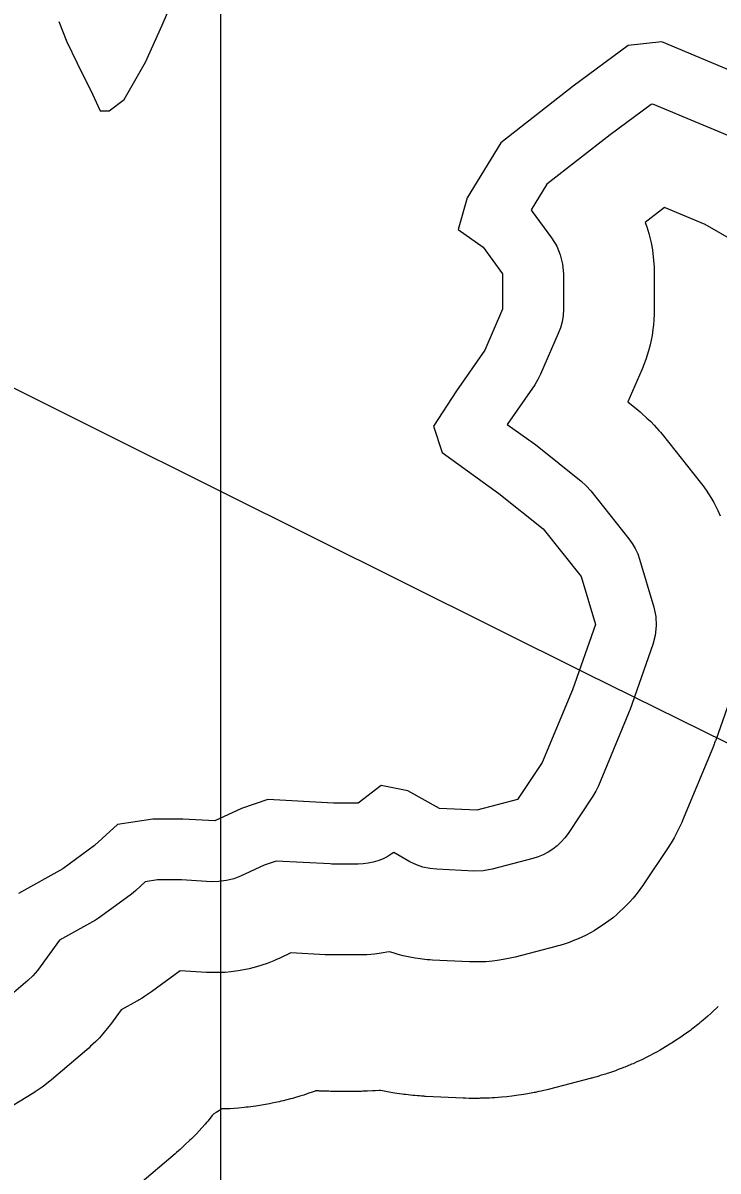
# Model space of a CAD drawing. Extents: x 1950930 to 2061844, y 904556 to 1017002.
# Drawn here: x 1967624 to 1968479, y 991040 to 992454 of the extents above; entities that cross this region are included whole.
import ezdxf

# ---------------------------------------------------------------- set-up
doc = ezdxf.new("R2010")
doc.units = 0
for name, color, linetype in [('Exist Hydrographic Buffer Line', 7, 'Continuous'), ('Exist Hydrographic Lake Shore', 7, 'Continuous'), ('Exist Utilities Electrical Transmission Line', 7, 'Continuous'), ('Map Preparation Inset Cut Line', 7, 'Continuous')]:
    doc.layers.add(name, color=color, linetype=linetype)

msp = doc.modelspace()

# ---------------------------------------------------------------- linework, layer by layer
at = {"layer": 'Exist Hydrographic Buffer Line'}
for points in [[(1968513, 992306.5), (1968398.9, 992354), (1968396.9, 992353.8), (1968346.5, 992316.4), (1968268.6, 992255.6), (1968249.1, 992223.7), (1968250.5, 992222), (1968274.4, 992189.3), (1968280.7, 992179.2), (1968285.2, 992168.3), (1968288, 992156.8), (1968288.9, 992145), (1968288.9, 992101.4), (1968288.6, 992093.7), (1968287.4, 992086.1), (1968285.4, 992078.7), (1968282.7, 992071.5), (1968260.9, 992021.3), (1968257.7, 992014.7), (1968253.7, 992008.4), (1968219.8, 991959.6), (1968253.4, 991935.5), (1968254.9, 991934.3), (1968256.5, 991933.2), (1968310.9, 991889.5), (1968317.2, 991883.9), (1968322.7, 991877.7), (1968369.6, 991818.8), (1968373.8, 991813), (1968377.4, 991806.8), (1968380.5, 991800.2), (1968382.8, 991793.4), (1968400.3, 991734.5), (1968402.7, 991723.1), (1968403.3, 991711.4), (1968402.1, 991699.7), (1968399.1, 991688.4), (1968370.8, 991607.7), (1968370.1, 991605.8), (1968369.3, 991603.9), (1968332.3, 991514.5), (1968329.1, 991507.8), (1968325.4, 991501.6), (1968294.9, 991455.8), (1968290.8, 991450.3), (1968286.3, 991445.2), (1968281.4, 991440.5), (1968276, 991436.3), (1968270.3, 991432.6), (1968264.2, 991429.4), (1968257.9, 991426.8), (1968251.4, 991424.8), (1968201.3, 991411.7), (1968190.1, 991409.7), (1968178.8, 991409.4), (1968133, 991411.6), (1968124.5, 991412.5), (1968116, 991414.3), (1968107.9, 991417.2), (1968100.1, 991420.9), (1968080, 991432.1), (1968077.1, 991430), (1968071.8, 991426.9), (1968066.3, 991424.2), (1968060.5, 991422), (1968054.6, 991420.3), (1968048.6, 991419), (1968042.5, 991418.3), (1968036.4, 991418), (1968005.8, 991418), (1968003.8, 991418), (1968001.8, 991418.1), (1967935.4, 991421.7), (1967920.4, 991416.7), (1967891.6, 991403.2), (1967883, 991399.9), (1967874.1, 991397.6), (1967864.9, 991396.4), (1967855.7, 991396.3), (1967818.6, 991398.4), (1967789.2, 991398.4), (1967774, 991396.1), (1967762.6, 991385.6), (1967759.2, 991382.6), (1967755.6, 991379.9), (1967716.4, 991351.5), (1967712.8, 991349.1), (1967709.1, 991346.9), (1967668.7, 991324.3), (1967641.3, 991287.1), (1967635.8, 991280.5), (1967629.5, 991274.5), (1967586, 991237.5)], [(1969082.7, 991849.9), (1968463.4, 992205.9), (1968413.5, 992226.6), (1968389.8, 992208.1), (1968391.7, 992203.1), (1968394.1, 992194.6), (1968396.9, 992183.1), (1968398.6, 992174.4), (1968399.7, 992165.6), (1968400.6, 992153.8), (1968400.9, 992149.4), (1968400.9, 992145), (1968400.9, 992101.4), (1968400.9, 992098.5), (1968400.8, 992095.6), (1968400.4, 992088), (1968400, 992082.2), (1968399.2, 992076.6), (1968398.1, 992069), (1968397, 992063.3), (1968395.7, 992057.7), (1968393.8, 992050.3), (1968392.2, 992044.8), (1968390.3, 992039.4), (1968387.6, 992032.2), (1968386.6, 992029.5), (1968385.5, 992026.9), (1968368.2, 991987.2), (1968380.9, 991977), (1968383.3, 991975), (1968385.7, 991972.9), (1968391.9, 991967.3), (1968396.5, 991963), (1968400.8, 991958.5), (1968406.4, 991952.2), (1968408.4, 991949.9), (1968410.4, 991947.4), (1968457.2, 991888.6), (1968458.9, 991886.4), (1968460.5, 991884.3), (1968464.7, 991878.4), (1968467.7, 991874), (1968470.6, 991869.4), (1968474.2, 991863.2), (1968476.8, 991858.5), (1968479.1, 991853.6), (1968482.2, 991847.1)], [(1968504.8, 991651.3), (1968476.5, 991570.6), (1968476.2, 991569.9), (1968475.9, 991569.2), (1968475.2, 991567.2), (1968474.7, 991565.8), (1968474.1, 991564.3), (1968473.4, 991562.4), (1968473.1, 991561.7), (1968472.8, 991561), (1968435.7, 991471.6), (1968434.7, 991469.1), (1968433.5, 991466.6), (1968430.4, 991460), (1968427.9, 991455.1), (1968425.3, 991450.4), (1968421.5, 991444.1), (1968420.1, 991441.8), (1968418.6, 991439.5), (1968388.1, 991393.7), (1968386.7, 991391.6), (1968385.2, 991389.5), (1968381.1, 991384), (1968378, 991380), (1968374.7, 991376.1), (1968370.2, 991371), (1968366.8, 991367.2), (1968363.1, 991363.7), (1968358.2, 991359), (1968354.4, 991355.6), (1968350.5, 991352.3), (1968345.1, 991348.1), (1968341, 991345.1), (1968336.8, 991342.2), (1968331.1, 991338.5), (1968326.7, 991335.9), (1968322.3, 991333.4), (1968316.2, 991330.2), (1968311.7, 991328), (1968307, 991325.9), (1968300.7, 991323.3), (1968295.9, 991321.5), (1968291.1, 991319.9), (1968284.6, 991317.8), (1968282.2, 991317.1), (1968279.7, 991316.4), (1968229.6, 991303.4), (1968225.5, 991302.4), (1968221.3, 991301.5), (1968210.1, 991299.5), (1968201.7, 991298.3), (1968193.3, 991297.7), (1968181.9, 991297.4), (1968177.7, 991297.4), (1968173.5, 991297.5), (1968127.7, 991299.7), (1968124.5, 991299.9), (1968121.3, 991300.2), (1968112.7, 991301.1), (1968106.3, 991301.9), (1968100, 991303.2), (1968091.6, 991305), (1968085.4, 991306.6), (1968079.2, 991308.6), (1968074.9, 991310.1), (1968071.4, 991309.4), (1968066.9, 991308.5), (1968062.3, 991307.9), (1968056.2, 991307.1), (1968051.7, 991306.6), (1968047.1, 991306.4), (1968040.9, 991306.1), (1968038.7, 991306), (1968036.4, 991306), (1968005.8, 991306), (1968005.1, 991306), (1968004.3, 991306), (1968002.3, 991306), (1968000.8, 991306.1), (1967999.3, 991306.1), (1967997.3, 991306.2), (1967996.5, 991306.2), (1967995.7, 991306.3), (1967953.5, 991308.6), (1967939, 991301.8), (1967935.8, 991300.4), (1967932.6, 991299), (1967924.1, 991295.7), (1967917.6, 991293.3), (1967911, 991291.4), (1967902, 991289.1), (1967895.3, 991287.6), (1967888.5, 991286.5), (1967879.3, 991285.3), (1967872.5, 991284.6), (1967865.6, 991284.4), (1967856.4, 991284.3), (1967852.9, 991284.4), (1967849.5, 991284.5), (1967817.3, 991286.3), (1967782, 991260.8), (1967780.7, 991259.8), (1967779.4, 991258.9), (1967775.8, 991256.5), (1967773.1, 991254.7), (1967770.4, 991253), (1967766.7, 991250.8), (1967765.3, 991250), (1967763.9, 991249.2), (1967744.5, 991238.3), (1967731.4, 991220.5), (1967729.4, 991218), (1967727.4, 991215.5), (1967721.9, 991208.9), (1967717.6, 991204), (1967713.1, 991199.5), (1967706.9, 991193.5), (1967704.5, 991191.3), (1967702.1, 991189.2), (1967658.5, 991152.1), (1967656.8, 991150.7), (1967655.1, 991149.4), (1967650.5, 991145.8), (1967647.1, 991143.1), (1967643.5, 991140.6), (1967638.6, 991137.4), (1967636.8, 991136.2), (1967634.9, 991135), (1967595.7, 991111.1)], [(1968479.7, 991242.7), (1968478.4, 991241.4), (1968473.4, 991236.7), (1968472, 991235.4), (1968470.6, 991234.1), (1968466.8, 991230.7), (1968463.9, 991228.2), (1968461, 991225.7), (1968457.1, 991222.5), (1968455.6, 991221.3), (1968454.1, 991220.1), (1968448.7, 991215.9), (1968447.2, 991214.7), (1968445.7, 991213.6), (1968441.6, 991210.5), (1968438.5, 991208.3), (1968435.4, 991206.1), (1968431.2, 991203.2), (1968429.6, 991202.2), (1968428, 991201.1), (1968422.2, 991197.4), (1968420.6, 991196.4), (1968419, 991195.4), (1968414.7, 991192.7), (1968411.4, 991190.8), (1968408.1, 991188.9), (1968403.6, 991186.4), (1968401.9, 991185.5), (1968400.3, 991184.6), (1968394.2, 991181.4), (1968392.5, 991180.6), (1968390.8, 991179.7), (1968386.2, 991177.4), (1968382.8, 991175.8), (1968379.3, 991174.2), (1968374.7, 991172.1), (1968372.9, 991171.4), (1968371.1, 991170.6), (1968364.8, 991168), (1968363.1, 991167.3), (1968361.3, 991166.6), (1968356.5, 991164.8), (1968353, 991163.4), (1968349.4, 991162.2), (1968344.5, 991160.6), (1968342.7, 991160), (1968340.9, 991159.4), (1968334.4, 991157.4), (1968333.5, 991157.1), (1968332.6, 991156.8), (1968330.1, 991156.1), (1968328.3, 991155.6), (1968326.4, 991155), (1968324, 991154.4), (1968323.1, 991154.1), (1968322.1, 991153.9), (1968272, 991140.8), (1968270.5, 991140.4), (1968268.9, 991140), (1968264.8, 991139), (1968261.7, 991138.3), (1968258.6, 991137.7), (1968254.4, 991136.8), (1968252.9, 991136.5), (1968251.3, 991136.2), (1968240.1, 991134.2), (1968237, 991133.7), (1968233.9, 991133.2), (1968225.5, 991132), (1968219.2, 991131.2), (1968212.8, 991130.7), (1968204.4, 991130.1), (1968201.2, 991129.9), (1968198, 991129.8), (1968186.7, 991129.5), (1968185.1, 991129.4), (1968183.5, 991129.4), (1968179.2, 991129.4), (1968176.1, 991129.4), (1968172.9, 991129.4), (1968168.6, 991129.6), (1968167, 991129.6), (1968165.5, 991129.7), (1968119.7, 991131.9), (1968118.5, 991131.9), (1968117.3, 991132), (1968114.1, 991132.2), (1968111.7, 991132.4), (1968109.3, 991132.6), (1968106.1, 991132.9), (1968104.9, 991133), (1968103.7, 991133.1), (1968095.1, 991134), (1968092.7, 991134.3), (1968090.3, 991134.6), (1968083.9, 991135.4), (1968079.1, 991136.1), (1968074.4, 991137), (1968068.1, 991138.2), (1968065.7, 991138.7), (1968063.9, 991139.1), (1968062, 991139), (1968057.4, 991138.7), (1968055.7, 991138.6), (1968054, 991138.5), (1968047.8, 991138.2), (1968047, 991138.2), (1968046.1, 991138.2), (1968043.8, 991138.1), (1968042.1, 991138.1), (1968040.4, 991138), (1968038.1, 991138), (1968037.2, 991138), (1968036.4, 991138), (1968005.8, 991138), (1968005.6, 991138), (1968005.3, 991138), (1968004.5, 991138), (1968004, 991138), (1968003.4, 991138), (1968002.6, 991138), (1968002.4, 991138), (1968002.1, 991138), (1968000, 991138.1), (1967999.5, 991138.1), (1967998.9, 991138.1), (1967997.4, 991138.1), (1967996.3, 991138.1), (1967995.1, 991138.2), (1967993.6, 991138.2), (1967993, 991138.2), (1967992.5, 991138.3), (1967990.5, 991138.3), (1967990.2, 991138.4), (1967989.9, 991138.4), (1967989.1, 991138.4), (1967988.6, 991138.4), (1967988, 991138.5), (1967987.2, 991138.5), (1967987, 991138.5), (1967986.7, 991138.5), (1967983.9, 991138.7), (1967983.2, 991138.4), (1967980.8, 991137.5), (1967974.3, 991135.2), (1967969.4, 991133.5), (1967964.5, 991132), (1967957.9, 991130.1), (1967955.4, 991129.4), (1967952.9, 991128.7), (1967943.9, 991126.4), (1967941.4, 991125.8), (1967938.9, 991125.2), (1967932.2, 991123.7), (1967927.1, 991122.6), (1967922, 991121.7), (1967915.2, 991120.6), (1967912.7, 991120.2), (1967910.1, 991119.9), (1967901, 991118.7), (1967898.4, 991118.4), (1967895.8, 991118.1), (1967889, 991117.4), (1967883.8, 991117), (1967878.7, 991116.7), (1967871.8, 991116.5), (1967869.2, 991116.4), (1967868.5, 991116.4), (1967868.2, 991116.2), (1967865.5, 991114.4), (1967863.5, 991113.1), (1967861.5, 991111.8), (1967858.7, 991110.2), (1967857.8, 991109.6), (1967857.3, 991109), (1967856.6, 991108.1), (1967851.1, 991101.5), (1967849.5, 991099.6), (1967847.9, 991097.8), (1967843.7, 991093), (1967840.4, 991089.4), (1967837.1, 991085.9), (1967832.6, 991081.3), (1967830.9, 991079.6), (1967829.1, 991078), (1967822.9, 991072), (1967822, 991071.2), (1967821.1, 991070.4), (1967818.8, 991068.2), (1967817, 991066.5), (1967815.2, 991064.9), (1967812.8, 991062.8), (1967811.9, 991062), (1967811, 991061.2), (1967767.4, 991024.2)]]:
    msp.add_lwpolyline(points, dxfattribs=at)
at = {"layer": 'Exist Hydrographic Lake Shore'}
for points in [[(1967667.6, 992455.7), (1967677.4, 992430.6), (1967690.4, 992404.5), (1967709, 992366.3), (1967718.8, 992345.6), (1967729.7, 992345.6), (1967748.2, 992359.8), (1967774.3, 992405.6), (1967795, 992451.4), (1967809.2, 992485.1)], [(1968546.2, 992373.9), (1968410.1, 992430.6), (1968368.7, 992426.3), (1968301.1, 992376.1), (1968211.8, 992306.3), (1968170.4, 992238.7)], [(1968170.4, 992238.7), (1968159.5, 992199.5), (1968190, 992177.7), (1968213.9, 992145), (1968213.9, 992101.4), (1968192.2, 992051.2), (1968157.3, 992001.1), (1968129, 991957.5), (1968139.9, 991924.8), (1968209.6, 991874.6), (1968264.1, 991831), (1968310.9, 991772.1), (1968328.3, 991713.2), (1968300, 991632.6), (1968263, 991543.2), (1968232.5, 991497.4), (1968182.4, 991484.3), (1968136.6, 991486.5), (1968097.4, 991508.3), (1968064.7, 991514.8), (1968036.4, 991493), (1968005.8, 991493), (1967925.2, 991497.4), (1967892.5, 991486.5), (1967859.9, 991471.2), (1967820.6, 991473.4), (1967783.6, 991473.4), (1967740, 991466.8), (1967711.7, 991440.7), (1967672.5, 991412.3), (1967618, 991381.8)]]:
    msp.add_lwpolyline(points, dxfattribs=at)
at = {"layer": 'Exist Utilities Electrical Transmission Line'}
msp.add_line((1967717.1, 991952.2), (1967866.9, 991877.5), dxfattribs=at)
for points in [[(1964699.7, 993426.5), (1965026.1, 993267.4), (1967265.9, 992177.2), (1967717.1, 991952.2)], [(1967866.9, 991877.5), (1968316.8, 991653.2), (1970071, 990788), (1970674.8, 990502.9)]]:
    msp.add_lwpolyline(points, dxfattribs=at)
at = {"layer": 'Map Preparation Inset Cut Line'}
for p, q in [((1967866.9, 993662.5), (1967866.9, 991991.1)), ((1967866.9, 991991.1), (1967866.9, 991877.5)), ((1967866.9, 991877.5), (1967866.9, 991480.9)), ((1967866.9, 991480.9), (1967866.9, 989571.9))]:
    msp.add_line(p, q, dxfattribs=at)

doc.saveas('drawing.dxf')
